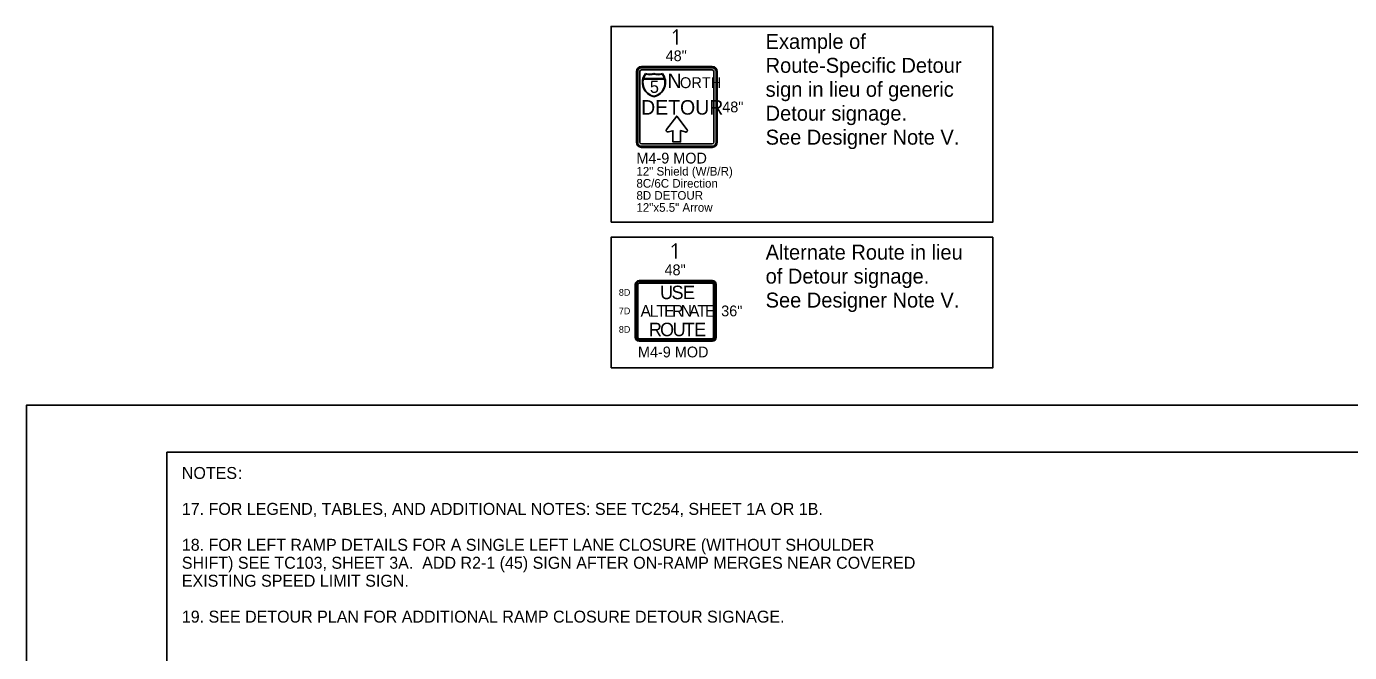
# Model space of a CAD drawing. Extents: x 99999 to 100116, y 99995 to 100013.
# Drawn here: x 100059.06 to 100067.9, y 100009.03 to 100013.22 of the extents above; entities that cross this region are included whole.
import ezdxf

# ---------------------------------------------------------------- set-up
doc = ezdxf.new("R2010")
doc.units = 0
for name, color, linetype in [('SH_GI_GeneralNotesBodyText', 7, 'Continuous'), ('SH_GI_PlotLimits', 7, 'Continuous'), ('SH_GI_SheetBorder', 7, 'Continuous'), ('TR_SN_ConstructionSigns', 7, 'Continuous'), ('TR_WZ_WorkZoneDetails', 7, 'Continuous')]:
    doc.layers.add(name, color=color, linetype=linetype)

msp = doc.modelspace()

# ---------------------------------------------------------------- linework, layer by layer
at = {"layer": 'SH_GI_PlotLimits'}
msp.add_lwpolyline([(100059.0625, 99999.6875), (100076.0625, 99999.6875), (100076.0625, 100010.6875), (100059.0625, 100010.6875)], close=True, dxfattribs=at)
at = {"layer": 'SH_GI_SheetBorder'}
for q in [(100060, 100000), (100075.75, 100010.375)]:
    msp.add_line((100060, 100010.375), q, dxfattribs=at)
at = {"layer": 'TR_SN_ConstructionSigns'}
for p, q in [((100063.6416, 100012.9511), (100063.1691, 100012.9511)), ((100063.6416, 100012.9426), (100063.1691, 100012.9426)), ((100063.1354, 100012.9173), (100063.1354, 100012.4448)), ((100063.1438, 100012.9173), (100063.1438, 100012.4448)), ((100063.1579, 100012.4448), (100063.1579, 100012.9173)), ((100063.1691, 100012.9286), (100063.6416, 100012.9286)), ((100063.3228, 100012.8675), (100063.1823, 100012.8675)), ((100063.1823, 100012.8675), (100063.3228, 100012.8675)), ((100063.1834, 100012.8712), (100063.3217, 100012.8712)), ((100063.3217, 100012.8712), (100063.1834, 100012.8712)), ((100063.6529, 100012.9173), (100063.6529, 100012.4448)), ((100063.6669, 100012.4448), (100063.6669, 100012.9173)), ((100063.6754, 100012.4448), (100063.6754, 100012.9173)), ((100063.6416, 100012.4336), (100063.1691, 100012.4336)), ((100063.1691, 100012.4195), (100063.6416, 100012.4195)), ((100063.1691, 100012.4111), (100063.6416, 100012.4111)), ((100063.1277, 100011.4952), (100063.1277, 100011.1408)), ((100063.1347, 100011.4952), (100063.1347, 100011.1408)), ((100063.1446, 100011.1408), (100063.1446, 100011.4952)), ((100063.6424, 100011.5205), (100063.153, 100011.5205)), ((100063.6424, 100011.5135), (100063.153, 100011.5135)), ((100063.153, 100011.5036), (100063.6424, 100011.5036)), ((100063.6508, 100011.4952), (100063.6508, 100011.1408)), ((100063.6607, 100011.1408), (100063.6607, 100011.4952)), ((100063.6677, 100011.1408), (100063.6677, 100011.4952)), ((100063.6424, 100011.1324), (100063.153, 100011.1324)), ((100063.153, 100011.1225), (100063.6424, 100011.1225)), ((100063.153, 100011.1155), (100063.6424, 100011.1155))]:
    msp.add_line(p, q, dxfattribs=at)
msp.add_lwpolyline([(100063.3367, 100012.5294), (100063.3356, 100012.5278), (100063.335, 100012.5261), (100063.3347, 100012.5241), (100063.3348, 100012.5224), (100063.335, 100012.5212), (100063.3356, 100012.5198), (100063.3373, 100012.5175), (100063.3386, 100012.5164), (100063.34, 100012.5155), (100063.3417, 100012.5148), (100063.3432, 100012.5145), (100063.3447, 100012.5143), (100063.3465, 100012.5143), (100063.3478, 100012.5146), (100063.3795, 100012.5224), (100063.3795, 100012.4471), (100063.4307, 100012.4471), (100063.4307, 100012.5229), (100063.4617, 100012.5137), (100063.4647, 100012.5131), (100063.4681, 100012.5134), (100063.4703, 100012.5142), (100063.4733, 100012.5162), (100063.4752, 100012.5189), (100063.476, 100012.5214), (100063.4761, 100012.5236), (100063.4754, 100012.5263), (100063.4746, 100012.5277), (100063.4051, 100012.6205), (100063.3367, 100012.5294)], dxfattribs=at)
for centre, radius, start, end in [((100063.1691, 100012.9173), 0.0337, 90, 180), ((100063.1691, 100012.9173), 0.0253, 90, 180), ((100063.6416, 100012.9173), 0.0338, 360, 90), ((100063.6416, 100012.9173), 0.0253, 360, 90), ((100063.1691, 100012.9173), 0.0113, 90, 180), ((100063.2725, 100012.8442), 0.0973, 142.16169, 258.18105), ((100063.2715, 100012.8433), 0.0925, 164.85517, 258.18105), ((100063.2715, 100012.8433), 0.0925, 164.85517, 258.18105), ((100063.2715, 100012.8433), 0.0925, 142.16169, 162.48397), ((100063.2715, 100012.8433), 0.0925, 142.16169, 162.48397), ((100063.2245, 100013.0012), 0.1014, 253.48525, 286.04538), ((100063.2259, 100012.9924), 0.0964, 253.48525, 286.04538), ((100063.2259, 100012.9924), 0.0964, 253.48525, 286.04538), ((100063.2806, 100013.0012), 0.1014, 253.95462, 286.51475), ((100063.2792, 100012.9924), 0.0964, 253.95462, 286.51475), ((100063.2792, 100012.9924), 0.0964, 253.95462, 286.51475), ((100063.2325, 100012.8442), 0.0974, 281.90384, 37.84925), ((100063.2335, 100012.8433), 0.0925, 281.90384, 15.1558), ((100063.2335, 100012.8433), 0.0925, 281.90384, 15.1558), ((100063.2335, 100012.8433), 0.0925, 17.52691, 37.84925), ((100063.2335, 100012.8433), 0.0925, 17.52691, 37.84925), ((100063.6416, 100012.9173), 0.0113, 360, 90), ((100063.1691, 100012.4448), 0.0338, 180, 270), ((100063.1691, 100012.4448), 0.0253, 180, 270), ((100063.1691, 100012.4448), 0.0113, 180, 270), ((100063.6416, 100012.4448), 0.0337, 270, 360), ((100063.6416, 100012.4448), 0.0253, 270, 0), ((100063.6416, 100012.4448), 0.0113, 270, 0), ((100063.153, 100011.4952), 0.0253, 90, 180), ((100063.153, 100011.4952), 0.0183, 90, 180), ((100063.153, 100011.4952), 0.00844, 90, 180), ((100063.6424, 100011.4952), 0.0253, 360, 90), ((100063.6424, 100011.4952), 0.0183, 360, 90), ((100063.6424, 100011.4952), 0.00844, 360, 90), ((100063.153, 100011.1408), 0.0253, 180, 270), ((100063.153, 100011.1408), 0.0183, 180, 270), ((100063.153, 100011.1408), 0.00844, 180, 270), ((100063.6424, 100011.1408), 0.0253, 270, 360), ((100063.6424, 100011.1408), 0.0183, 270, 0), ((100063.6424, 100011.1408), 0.00844, 270, 0)]:
    msp.add_arc(centre, radius, start, end, dxfattribs=at)
at = {"layer": 'TR_WZ_WorkZoneDetails'}
for p, q in [((100063.3804, 100013.1741), (100063.4054, 100013.1991)), ((100063.4054, 100013.1991), (100063.4054, 100013.0991)), ((100063.3727, 100011.7435), (100063.3977, 100011.7685)), ((100063.3977, 100011.7685), (100063.3977, 100011.6685))]:
    msp.add_line(p, q, dxfattribs=at)
for points in [[(100062.9666, 100011.9105), (100065.5143, 100011.9105), (100065.5143, 100013.2191), (100062.9666, 100013.2191)], [(100062.9666, 100010.9375), (100065.5143, 100010.9375), (100065.5143, 100011.8105), (100062.9666, 100011.8105)]]:
    msp.add_lwpolyline(points, close=True, dxfattribs=at)

# ---------------------------------------------------------------- texts
at = {"layer": 'SH_GI_GeneralNotesBodyText'}
for s, p in [('NOTES', (100060.1, 100010.195)), (':', (100060.4743, 100010.195)), ('17. FOR LEGEND, TABLES, AND ADDITIONAL NOTES: SEE TC254, SHEET 1A OR 1B.', (100060.1, 100009.955)), ('18. FOR LEFT RAMP DETAILS FOR A SINGLE LEFT LANE CLOSURE (WITHOUT SHOULDER ', (100060.1, 100009.715)), ('SHIFT) SEE TC103, SHEET 3A.  ADD R2-1 (45) SIGN AFTER ON-RAMP MERGES NEAR COVERED ', (100060.1, 100009.595)), ('EXISTING SPEED LIMIT SIGN.', (100060.1, 100009.475)), ('19. SEE DETOUR PLAN FOR ADDITIONAL RAMP CLOSURE DETOUR SIGNAGE.', (100060.1, 100009.235))]:
    msp.add_text(s, height=0.08, rotation=360, dxfattribs=at).set_placement(p)
at = {"layer": 'TR_SN_ConstructionSigns'}
for s, height, p in [('48"', 0.072, (100063.3306, 100012.9871)), ('5', 0.081, (100063.2253, 100012.7751)), ('N', 0.0972, (100063.3432, 100012.8067)), ('ORTH', 0.0729, (100063.4264, 100012.8067)), ('DETOUR', 0.0972, (100063.1668, 100012.6297)), ('48"', 0.072, (100063.7086, 100012.6451)), ('M4-9 MOD', 0.072, (100063.1354, 100012.3031)), ('12" Shield (W/B/R)', 0.0576, (100063.1354, 100012.2224)), ('8C/6C Direction', 0.0576, (100063.1354, 100012.1418)), ('8D DETOUR', 0.0576, (100063.1354, 100012.0611)), ('12"x5.5" Arrow', 0.0576, (100063.1354, 100011.9805)), ('48"', 0.072, (100063.323, 100011.5565)), ('36"', 0.072, (100063.7015, 100011.282)), ('M4-9 MOD', 0.072, (100063.1457, 100011.0075))]:
    msp.add_text(s, height=height, rotation=360, dxfattribs=at).set_placement(p)
for s, height, p in [('8D', 0.045, (100063.018, 100011.4192)), ('U', 0.09, (100063.2933, 100011.3967)), ('S', 0.09, (100063.3698, 100011.3967)), ('E', 0.09, (100063.4463, 100011.3967)), ('A', 0.0787, (100063.1626, 100011.2786)), ('L', 0.0787, (100063.2241, 100011.2786)), ('T', 0.0787, (100063.269, 100011.2786)), ('E', 0.0787, (100063.3201, 100011.2786)), ('R', 0.0787, (100063.3737, 100011.2786)), ('N', 0.0787, (100063.4312, 100011.2786)), ('A', 0.0787, (100063.4863, 100011.2786)), ('T', 0.0787, (100063.5414, 100011.2786)), ('E', 0.0787, (100063.5926, 100011.2786)), ('7D', 0.045, (100063.018, 100011.2955)), ('8D', 0.045, (100063.018, 100011.1717)), ('R', 0.09, (100063.2186, 100011.1492)), ('O', 0.09, (100063.2933, 100011.1492)), ('U', 0.09, (100063.377, 100011.1492)), ('T', 0.09, (100063.4517, 100011.1492)), ('E', 0.09, (100063.521, 100011.1492))]:
    msp.add_text(s, height=height, dxfattribs=at).set_placement(p)
at = {"layer": 'TR_WZ_WorkZoneDetails'}
for s, p in [('Example of ', (100063.9983, 100013.0691)), ('Route-Specific Detour ', (100063.9983, 100012.9091)), ('sign in lieu of generic ', (100063.9983, 100012.7491)), ('Detour signage.', (100063.9983, 100012.5891)), ('See Designer Note V.', (100063.9983, 100012.4291)), ('Alternate Route in lieu ', (100063.9983, 100011.6605)), ('of Detour signage.', (100063.9983, 100011.5005)), ('See Designer Note V.', (100063.9983, 100011.3405))]:
    msp.add_text(s, height=0.1, dxfattribs=at).set_placement(p)

doc.saveas('drawing.dxf')
